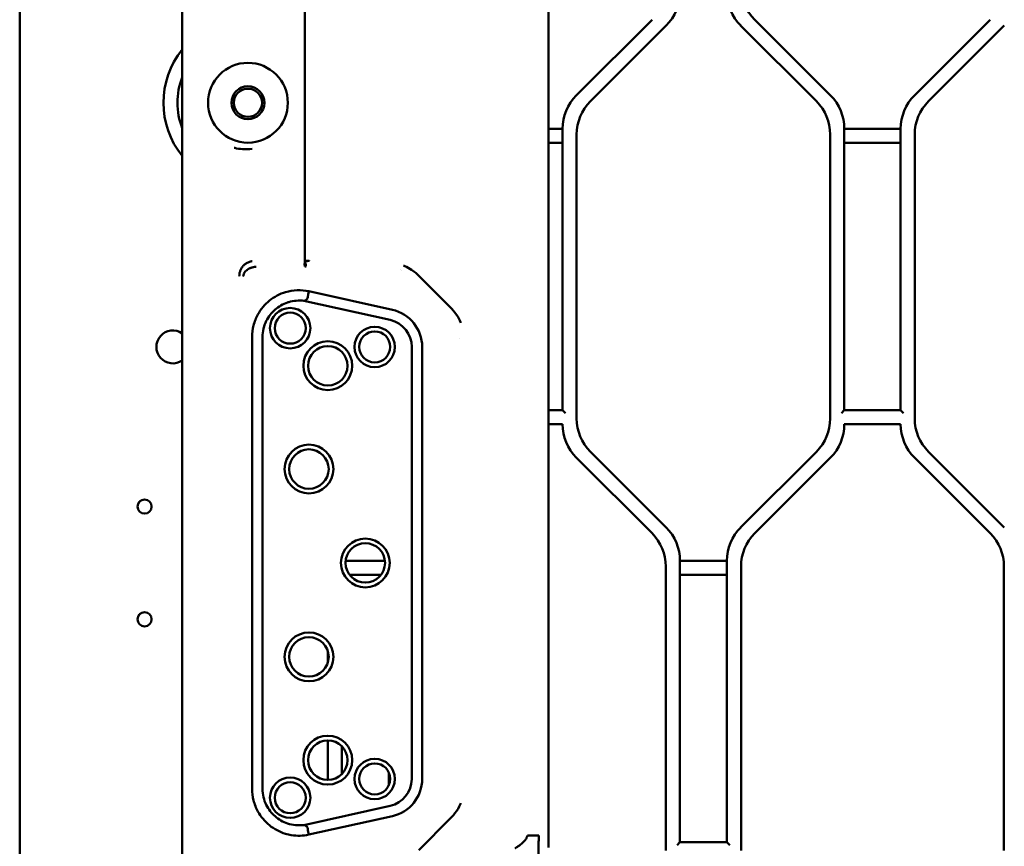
# Model space of a CAD drawing. Header units: millimetres. Extents: x 0 to 14369, y -869 to 2970.
# Tile 304 of 656: x 1663 to 1768, y 738 to 826. Entities that reach past the tile are written whole.
import ezdxf

# ---------------------------------------------------------------- set-up
doc = ezdxf.new("R2010")
doc.units = ezdxf.units.MM
doc.header["$LTSCALE"] = 10
doc.layers.add('Sichtbar (ISO)', color=7, linetype='Continuous', lineweight=50)

msp = doc.modelspace()

# ---------------------------------------------------------------- linework, layer by layer
at = {"layer": 'Sichtbar (ISO)'}
for p, q in [((1663.218, 641.735), (1663.218, 1126.035)), ((1680.518, 654.38), (1680.518, 876.885)), ((1693.589, 860.737), (1693.595, 800.033)), ((1719.518, 737.569), (1719.518, 850.976)), ((1730.553, 825.731), (1722.482, 817.66)), ((1722.482, 817.66), (1730.553, 825.731)), ((1723.982, 817.038), (1732.053, 825.109)), ((1732.053, 825.109), (1723.982, 817.038)), ((1739.982, 825.109), (1748.053, 817.038)), ((1748.053, 817.038), (1739.982, 825.109)), ((1749.553, 817.66), (1741.482, 825.731)), ((1741.482, 825.731), (1749.553, 817.66)), ((1766.553, 825.731), (1758.482, 817.66)), ((1758.482, 817.66), (1766.553, 825.731)), ((1759.982, 817.038), (1768.053, 825.109)), ((1759.982, 817.038), (1768.053, 825.109)), ((1721.018, 814.124), (1719.518, 814.124)), ((1719.518, 814.124), (1721.018, 814.124)), ((1721.018, 814.124), (1721.018, 784.145)), ((1721.018, 784.145), (1721.018, 814.124)), ((1751.018, 784.145), (1751.018, 814.124)), ((1757.018, 814.124), (1751.018, 814.124)), ((1751.018, 814.124), (1751.018, 784.145)), ((1751.018, 814.124), (1757.018, 814.124)), ((1757.018, 814.124), (1757.018, 784.145)), ((1757.018, 784.145), (1757.018, 814.124)), ((1719.518, 812.624), (1721.018, 812.624)), ((1721.018, 812.624), (1719.518, 812.624)), ((1722.518, 783.266), (1722.518, 813.503)), ((1722.518, 813.503), (1722.518, 783.266)), ((1749.518, 813.503), (1749.518, 783.266)), ((1749.518, 783.266), (1749.518, 813.503)), ((1751.018, 812.624), (1757.018, 812.624)), ((1757.018, 812.624), (1751.018, 812.624)), ((1758.518, 783.266), (1758.518, 813.503)), ((1758.518, 783.266), (1758.518, 813.503)), ((1703.766, 799.1), (1703.766, 799.1)), ((1703.877, 799.056), (1703.877, 799.056)), ((1705.706, 798.468), (1709.102, 795.073)), ((1694.003, 796.817), (1702.897, 794.84)), ((1694.004, 796.82), (1694.004, 796.82)), ((1702.664, 793.756), (1693.487, 795.795)), ((1693.487, 795.795), (1693.487, 795.795)), ((1687.962, 743.832), (1687.962, 791.937)), ((1689.06, 743.832), (1689.06, 791.937)), ((1710.051, 791.745), (1710.051, 791.745)), ((1704.961, 744.876), (1704.961, 790.885)), ((1706.07, 790.885), (1706.07, 744.885)), ((1721.018, 784.145), (1719.518, 784.145)), ((1721.318, 783.845), (1721.018, 784.145)), ((1751.018, 784.145), (1750.718, 783.845)), ((1757.018, 784.145), (1751.018, 784.145)), ((1757.318, 783.845), (1757.018, 784.145)), ((1719.518, 782.645), (1721.018, 782.645)), ((1751.018, 782.645), (1757.018, 782.645)), ((1722.482, 779.109), (1730.553, 771.038)), ((1722.482, 779.109), (1730.553, 771.038)), ((1732.053, 771.66), (1723.982, 779.731)), ((1723.982, 779.731), (1732.053, 771.66)), ((1748.053, 779.731), (1739.982, 771.66)), ((1739.982, 771.66), (1748.053, 779.731)), ((1741.482, 771.038), (1749.553, 779.109)), ((1741.482, 771.038), (1749.553, 779.109)), ((1758.482, 779.109), (1766.553, 771.038)), ((1758.482, 779.109), (1766.553, 771.038)), ((1768.053, 771.66), (1759.982, 779.731)), ((1768.053, 771.66), (1759.982, 779.731)), ((1702.104, 768.124), (1697.931, 768.124)), ((1697.931, 768.124), (1702.104, 768.124)), ((1732.018, 767.503), (1732.018, 737.266)), ((1732.018, 767.503), (1732.018, 737.266)), ((1733.518, 738.145), (1733.518, 768.124)), ((1738.518, 768.124), (1733.518, 768.124)), ((1733.518, 768.124), (1733.518, 738.145)), ((1733.518, 768.124), (1738.518, 768.124)), ((1738.518, 768.124), (1738.518, 738.145)), ((1738.518, 738.145), (1738.518, 768.124)), ((1740.018, 737.266), (1740.018, 767.503)), ((1740.018, 737.266), (1740.018, 767.503)), ((1768.018, 767.503), (1768.018, 737.266)), ((1768.018, 767.503), (1768.018, 737.266)), ((1698.338, 766.624), (1701.697, 766.624)), ((1701.697, 766.624), (1698.338, 766.624)), ((1733.518, 766.624), (1738.518, 766.624)), ((1738.518, 766.624), (1733.518, 766.624)), ((1696.018, 758.525), (1696.018, 757.244)), ((1696.018, 757.244), (1696.018, 758.525)), ((1696.018, 748.985), (1696.018, 744.785)), ((1696.018, 744.785), (1696.018, 748.985)), ((1697.518, 745.415), (1697.518, 748.354)), ((1697.518, 748.354), (1697.518, 745.415)), ((1702.518, 745.572), (1702.518, 744.197)), ((1702.518, 744.197), (1702.518, 745.572)), ((1693.487, 739.974), (1702.664, 742.013)), ((1702.897, 740.929), (1694.003, 738.952)), ((1709.102, 740.696), (1705.706, 737.301)), ((1717.295, 738.846), (1718.477, 738.846)), ((1733.518, 738.145), (1733.218, 737.845)), ((1738.518, 738.145), (1733.518, 738.145)), ((1738.818, 737.845), (1738.518, 738.145))]:
    msp.add_line(p, q, dxfattribs=at)
for centre, radius in [((1687.518, 816.885), 4.25), ((1687.518, 816.885), 1.75), ((1687.518, 816.885), 1.5), ((1692.018, 792.885), 2.15), ((1692.018, 792.885), 1.65), ((1701.018, 790.885), 2.15), ((1701.018, 790.885), 1.65), ((1696.018, 788.885), 2.6), ((1696.018, 788.885), 2.1), ((1694.018, 777.885), 2.6), ((1694.018, 777.885), 2.1), ((1676.518, 773.885), 0.75), ((1700.018, 767.885), 2.6), ((1700.018, 767.885), 2.1), ((1676.518, 761.885), 0.75), ((1694.018, 757.885), 2.6), ((1694.018, 757.885), 2.1), ((1696.018, 746.885), 2.6), ((1696.018, 746.885), 2.1), ((1701.018, 744.885), 2.15), ((1701.018, 744.885), 1.65), ((1692.018, 742.885), 2.15), ((1692.018, 742.885), 1.65)]:
    msp.add_circle(centre, radius, dxfattribs=at)
for centre, radius, start, end in [((1745.018, 829.266), 5, 180, 225), ((1745.018, 829.266), 5, 180, 225), ((1728.518, 828.645), 5, 315, 0), ((1728.518, 828.645), 5, 315, 0), ((1743.518, 828.645), 5, 180, 225), ((1743.518, 828.645), 5, 180, 225), ((1687.518, 816.885), 9, 141.05756, 218.94244), ((1687.518, 816.885), 9, 141.05756, 218.94244), ((1687.518, 816.885), 7.5, 158.96053, 201.03947), ((1687.518, 816.885), 7.5, 158.96053, 201.03947), ((1726.018, 814.124), 5, 135, 180), ((1726.018, 814.124), 5, 135, 180), ((1727.518, 813.503), 5, 135, 180), ((1727.518, 813.503), 5, 135, 180), ((1744.518, 813.503), 5, 0, 45), ((1744.518, 813.503), 5, 0, 45), ((1746.018, 814.124), 5, 0, 45), ((1746.018, 814.124), 5, 0, 45), ((1762.018, 814.124), 5, 135, 180), ((1762.018, 814.124), 5, 135, 180), ((1763.518, 813.503), 5, 135, 180), ((1763.518, 813.503), 5, 135, 180), ((1702.018, 790.885), 4.052, 0, 77.47119), ((1702.018, 790.885), 2.943, 0, 77.30703), ((1679.518, 790.885), 1.75, 55.1501, 304.8499), ((1679.518, 790.885), 1.75, 55.1501, 304.8499), ((1727.518, 783.266), 5, 180, 225), ((1727.518, 783.266), 5, 180, 225), ((1744.518, 783.266), 5, 315, 0), ((1744.518, 783.266), 5, 315, 0), ((1763.518, 783.266), 5, 180, 225), ((1763.518, 783.266), 5, 180, 225), ((1726.018, 782.645), 5, 180, 225), ((1726.018, 782.645), 5, 180, 225), ((1746.018, 782.645), 5, 315, 0), ((1746.018, 782.645), 5, 315, 0), ((1762.018, 782.645), 5, 180, 225), ((1762.018, 782.645), 5, 180, 225), ((1728.518, 768.124), 5, 0, 45), ((1728.518, 768.124), 5, 0, 45), ((1743.518, 768.124), 5, 135, 180), ((1743.518, 768.124), 5, 135, 180), ((1727.018, 767.503), 5, 0, 45), ((1727.018, 767.503), 5, 0, 45), ((1745.018, 767.503), 5, 135, 180), ((1745.018, 767.503), 5, 135, 180), ((1763.018, 767.503), 5, 0, 45), ((1763.018, 767.503), 5, 0, 45), ((1702.018, 744.885), 2.943, 282.69297, 359.83583), ((1702.018, 744.885), 4.052, 282.52881, 0)]:
    msp.add_arc(centre, radius, start, end, dxfattribs=at)
for points, knots in [([(1687.985, 811.963), (1687.645, 811.934), (1687.32, 811.928), (1687.008, 811.946), (1686.983, 811.948), (1686.957, 811.949), (1686.932, 811.951), (1686.648, 811.971), (1686.377, 812.012), (1686.118, 812.073), (1686.098, 812.078), (1686.078, 812.083), (1686.059, 812.088)], [0, 0, 0, 0, 0.05, 0.05, 0.05, 0.05410906, 0.05410906, 0.05410906, 0.1, 0.1, 0.1, 0.10349551, 0.10349551, 0.10349551, 0.10349551]), ([(1686.602, 798.436), (1686.603, 798.443), (1686.603, 798.451), (1686.603, 798.458), (1686.603, 798.465), (1686.604, 798.473), (1686.604, 798.48), (1686.604, 798.495), (1686.605, 798.51), (1686.606, 798.524), (1686.608, 798.553), (1686.61, 798.582), (1686.613, 798.61), (1686.619, 798.667), (1686.628, 798.721), (1686.639, 798.774), (1686.65, 798.827), (1686.663, 798.879), (1686.679, 798.928), (1686.694, 798.978), (1686.712, 799.025), (1686.732, 799.071), (1686.771, 799.163), (1686.818, 799.249), (1686.871, 799.329), (1686.897, 799.368), (1686.925, 799.406), (1686.955, 799.443), (1686.985, 799.479), (1687.016, 799.513), (1687.049, 799.546), (1687.081, 799.579), (1687.115, 799.61), (1687.15, 799.639), (1687.186, 799.668), (1687.222, 799.696), (1687.259, 799.722), (1687.296, 799.748), (1687.334, 799.772), (1687.372, 799.795), (1687.411, 799.818), (1687.45, 799.839), (1687.49, 799.859), (1687.53, 799.879), (1687.57, 799.897), (1687.611, 799.914), (1687.652, 799.931), (1687.693, 799.946), (1687.734, 799.96), (1687.755, 799.966), (1687.776, 799.973), (1687.797, 799.979), (1687.817, 799.985), (1687.838, 799.99), (1687.859, 799.995), (1687.88, 800), (1687.901, 800.005), (1687.922, 800.009), (1687.932, 800.011), (1687.943, 800.013), (1687.953, 800.015), (1687.964, 800.017), (1687.974, 800.019), (1687.985, 800.021)], [0.00000004, 0.00000004, 0.00000004, 0.00000004, 0.0078125, 0.0078125, 0.0078125, 0.015625, 0.015625, 0.015625, 0.03125, 0.03125, 0.03125, 0.0625, 0.0625, 0.0625, 0.125, 0.125, 0.125, 0.1875, 0.1875, 0.1875, 0.25, 0.25, 0.25, 0.375, 0.375, 0.375, 0.4375, 0.4375, 0.4375, 0.5, 0.5, 0.5, 0.5625, 0.5625, 0.5625, 0.625, 0.625, 0.625, 0.6875, 0.6875, 0.6875, 0.75, 0.75, 0.75, 0.8125, 0.8125, 0.8125, 0.875, 0.875, 0.875, 0.90625, 0.90625, 0.90625, 0.9375, 0.9375, 0.9375, 0.96875, 0.96875, 0.96875, 0.984375, 0.984375, 0.984375, 0.99999966, 0.99999966, 0.99999966, 0.99999966]), ([(1693.579, 799.933), (1693.579, 799.929), (1693.572, 799.888), (1693.561, 799.813), (1693.554, 799.712), (1693.555, 799.622), (1693.562, 799.546), (1693.569, 799.489), (1693.572, 799.45), (1693.573, 799.44), (1693.573, 799.435), (1693.573, 799.434)], [0.09446999, 0.09446999, 0.09446999, 0.09446999, 0.10763401, 0.22737278, 0.34718213, 0.4674407, 0.58790832, 0.70825978, 0.82868012, 0.91415945, 1, 1, 1, 1]), ([(1693.595, 800.033), (1693.602, 800.033), (1693.609, 800.033), (1693.616, 800.033), (1693.624, 800.034), (1693.631, 800.034), (1693.638, 800.034), (1693.652, 800.034), (1693.667, 800.035), (1693.681, 800.035), (1693.709, 800.036), (1693.737, 800.038), (1693.763, 800.039), (1693.816, 800.042), (1693.865, 800.046), (1693.906, 800.051), (1693.906, 800.051), (1693.906, 800.051), (1693.906, 800.051)], [0, 0, 0, 0, 0.03125, 0.03125, 0.03125, 0.0625, 0.0625, 0.0625, 0.125, 0.125, 0.125, 0.25, 0.25, 0.25, 0.5, 0.5, 0.5, 0.50164034, 0.50164034, 0.50164034, 0.50164034]), ([(1694.043, 800.072), (1694.043, 800.072), (1694.043, 800.072), (1694.042, 800.072), (1694.042, 800.07), (1694.039, 800.067), (1694.023, 800.059), (1694.013, 800.056), (1693.979, 800.047), (1693.946, 800.042), (1693.866, 800.032), (1693.817, 800.028), (1693.698, 800.022), (1693.638, 800.02), (1693.597, 800.02)], [-0.000073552, -0.000073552, -0.000073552, -0.000073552, -0.000036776, 0, 0, 0.003987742, 0.003987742, 0.006741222, 0.006741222, 0.012255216, 0.012255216, 0.017890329, 0.017890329, 0.024939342, 0.024939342, 0.024939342, 0.024939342]), ([(1693.597, 800.02), (1693.598, 800.015), (1693.599, 800.01), (1693.601, 800.005), (1693.61, 799.962), (1693.619, 799.917), (1693.627, 799.874), (1693.627, 799.873), (1693.627, 799.873), (1693.628, 799.873)], [0.0000119, 0.0000119, 0.0000119, 0.0000119, 0.01786876, 0.01786876, 0.01786876, 0.17615288, 0.17615288, 0.17615288, 0.17697843, 0.17697843, 0.17697843, 0.17697843]), ([(1687.357, 799.034), (1687.357, 799.034), (1687.302, 798.992), (1687.223, 798.922), (1687.138, 798.803), (1687.087, 798.696), (1687.056, 798.595), (1687.04, 798.519), (1687.033, 798.478), (1687.03, 798.454), (1687.028, 798.442), (1687.027, 798.436)], [0.16285365, 0.16285365, 0.16285365, 0.16285365, 0.16456225, 0.42415627, 0.55455475, 0.69113582, 0.83791514, 0.91678249, 0.95782454, 0.97877321, 1, 1, 1, 1]), ([(1687.587, 799.195), (1687.563, 799.184), (1687.542, 799.17), (1687.515, 799.158), (1687.502, 799.152), (1687.488, 799.146), (1687.481, 799.137), (1687.473, 799.128), (1687.473, 799.114), (1687.46, 799.107)], [0.00003102, 0.00003102, 0.00003102, 0.00003102, 0.49924365, 0.49924365, 0.49924365, 0.74340149, 0.74340149, 0.74340149, 1, 1, 1, 1]), ([(1688.41, 799.426), (1688.399, 799.425), (1688.389, 799.424), (1688.378, 799.423), (1688.367, 799.422), (1688.357, 799.421), (1688.346, 799.42), (1688.326, 799.418), (1688.305, 799.415), (1688.284, 799.412), (1688.264, 799.409), (1688.243, 799.406), (1688.223, 799.403), (1688.203, 799.399), (1688.183, 799.396), (1688.163, 799.392), (1688.123, 799.384), (1688.084, 799.375), (1688.045, 799.366), (1688.007, 799.356), (1687.969, 799.345), (1687.932, 799.334), (1687.895, 799.323), (1687.858, 799.31), (1687.822, 799.297), (1687.787, 799.284), (1687.751, 799.271), (1687.717, 799.256), (1687.683, 799.241), (1687.649, 799.226), (1687.616, 799.209), (1687.607, 799.205), (1687.598, 799.201), (1687.59, 799.197)], [0, 0, 0, 0, 0.03742124, 0.03742124, 0.03742124, 0.07456842, 0.07456842, 0.07456842, 0.14807431, 0.14807431, 0.14807431, 0.22058427, 0.22058427, 0.22058427, 0.29215693, 0.29215693, 0.29215693, 0.43267865, 0.43267865, 0.43267865, 0.56995898, 0.56995898, 0.56995898, 0.7041625, 0.7041625, 0.7041625, 0.83532003, 0.83532003, 0.83532003, 0.96347344, 0.96347344, 0.96347344, 0.99674098, 0.99674098, 0.99674098, 0.99674098]), ([(1693.732, 799.434), (1693.726, 799.434), (1693.721, 799.434), (1693.714, 799.434), (1693.708, 799.434), (1693.702, 799.434), (1693.695, 799.434), (1693.688, 799.434), (1693.681, 799.434), (1693.674, 799.434), (1693.667, 799.434), (1693.66, 799.434), (1693.653, 799.434), (1693.645, 799.434), (1693.638, 799.434), (1693.631, 799.434), (1693.624, 799.434), (1693.617, 799.434), (1693.61, 799.434), (1693.603, 799.434), (1693.597, 799.434), (1693.591, 799.434), (1693.588, 799.434), (1693.585, 799.434), (1693.582, 799.434), (1693.579, 799.434), (1693.576, 799.434), (1693.573, 799.434)], [0.00000013, 0.00000013, 0.00000013, 0.00000013, 0.125, 0.125, 0.125, 0.25, 0.25, 0.25, 0.375, 0.375, 0.375, 0.5, 0.5, 0.5, 0.625, 0.625, 0.625, 0.75, 0.75, 0.75, 0.875, 0.875, 0.875, 0.9375, 0.9375, 0.9375, 0.99999663, 0.99999663, 0.99999663, 0.99999663]), ([(1693.628, 799.873), (1693.644, 799.786), (1693.658, 799.702), (1693.67, 799.631), (1693.691, 799.518), (1693.707, 799.442), (1693.732, 799.434)], [0.17697843, 0.17697843, 0.17697843, 0.17697843, 0.49208126, 0.49208126, 0.49208126, 1, 1, 1, 1]), ([(1705.706, 798.468), (1705.523, 798.652), (1705.274, 798.873), (1704.715, 799.246), (1704.468, 799.382), (1704.171, 799.516), (1704.129, 799.534), (1704.087, 799.551)], [-0.20059583, -0.20059583, -0.20059583, -0.20059583, -0.08414014, -0.08414014, 0, 0, 0.01367394, 0.01367394, 0.01367394, 0.01367394]), ([(1694.004, 796.82), (1693.597, 796.904), (1693.181, 796.941), (1692.345, 796.91), (1691.928, 796.841), (1690.901, 796.534), (1690.322, 796.228), (1689.313, 795.413), (1688.891, 794.911), (1688.376, 793.973), (1688.221, 793.581), (1688.014, 792.769), (1687.962, 792.354), (1687.962, 791.937)], [0.00054186, 0.00054186, 0.00054186, 0.00054186, 0.12526577, 0.12526577, 0.25153155, 0.25153155, 0.44648479, 0.44648479, 0.64123608, 0.64123608, 0.76743903, 0.76743903, 0.89245686, 0.89245686, 0.89245686, 0.89245686]), ([(1693.487, 795.795), (1693.491, 795.796), (1693.495, 795.797), (1693.498, 795.799), (1693.502, 795.8), (1693.506, 795.801), (1693.51, 795.802), (1693.593, 795.829), (1693.664, 795.863), (1693.724, 795.903), (1693.775, 795.937), (1693.816, 795.976), (1693.843, 796.022), (1693.851, 796.034), (1693.857, 796.047), (1693.863, 796.061), (1693.898, 796.142), (1693.903, 796.239), (1693.912, 796.34), (1693.914, 796.359), (1693.916, 796.379), (1693.919, 796.399), (1693.935, 796.534), (1693.973, 796.669), (1694.004, 796.82)], [0.00011556, 0.00011556, 0.00011556, 0.00011556, 0.00760835, 0.00760835, 0.00760835, 0.01525505, 0.01525505, 0.01525505, 0.18723664, 0.18723664, 0.18723664, 0.33421857, 0.33421857, 0.33421857, 0.37428359, 0.37428359, 0.37428359, 0.62034311, 0.62034311, 0.62034311, 0.66843714, 0.66843714, 0.66843714, 0.99804019, 0.99804019, 0.99804019, 0.99804019]), ([(1693.487, 795.795), (1692.941, 795.857), (1692.391, 795.82), (1691.822, 795.653), (1691.779, 795.639), (1691.246, 795.462), (1690.797, 795.199), (1690.019, 794.521), (1689.697, 794.112), (1689.34, 793.389), (1689.243, 793.116), (1689.105, 792.541), (1689.068, 792.24), (1689.06, 791.937)], [-0.66334532, -0.66334532, -0.66334532, -0.66334532, -0.49966498, -0.49966498, -0.48619082, -0.48619082, -0.33182366, -0.33182366, -0.17758064, -0.17758064, -0.09087061, -0.09087061, -0.0000064, -0.0000064, -0.0000064, -0.0000064]), ([(1710.184, 793.454), (1710.183, 793.458), (1710.181, 793.462), (1710.055, 793.763), (1709.902, 794.048), (1709.492, 794.662), (1709.262, 794.913), (1709.102, 795.073)], [-0.12157042, -0.12157042, -0.12157042, -0.12157042, -0.12082336, -0.12082336, -0.06799043, -0.06799043, -0.00000867, -0.00000867, -0.00000867, -0.00000867]), ([(1694.002, 738.953), (1693.389, 738.82), (1692.756, 738.804), (1691.928, 738.941), (1691.722, 738.988), (1690.897, 739.236), (1690.319, 739.543), (1689.311, 740.358), (1688.89, 740.86), (1688.375, 741.798), (1688.22, 742.192), (1688.014, 743.002), (1687.962, 743.417), (1687.962, 743.832)], [-0.89168596, -0.89168596, -0.89168596, -0.89168596, -0.70368277, -0.70368277, -0.640232, -0.640232, -0.44565093, -0.44565093, -0.25093903, -0.25093903, -0.12466602, -0.12466602, -0.00003837, -0.00003837, -0.00003837, -0.00003837]), ([(1689.06, 743.832), (1689.068, 743.528), (1689.106, 743.226), (1689.244, 742.648), (1689.342, 742.374), (1689.7, 741.652), (1690.02, 741.246), (1690.799, 740.569), (1691.251, 740.306), (1692.017, 740.052), (1692.3, 739.993), (1692.886, 739.936), (1693.188, 739.94), (1693.487, 739.974)], [-0.66383225, -0.66383225, -0.66383225, -0.66383225, -0.57251989, -0.57251989, -0.48540533, -0.48540533, -0.33172789, -0.33172789, -0.17663807, -0.17663807, -0.09036426, -0.09036426, 0, 0, 0, 0]), ([(1709.102, 740.696), (1709.285, 740.88), (1709.506, 741.129), (1709.971, 741.825), (1710.111, 742.141), (1710.18, 742.306), (1710.183, 742.313), (1710.184, 742.316)], [-0.098430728, -0.098430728, -0.098430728, -0.098430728, -0.052619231, -0.052619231, 0, 0, 0.000890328, 0.000890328, 0.000890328, 0.000890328]), ([(1693.487, 739.974), (1693.602, 739.944), (1693.823, 739.851), (1693.909, 739.561), (1693.912, 739.262), (1693.97, 739.057), (1694.002, 738.954)], [0.00004953, 0.00004953, 0.00004953, 0.00004953, 0.24039535, 0.46588457, 0.72475412, 0.99916247, 0.99916247, 0.99916247, 0.99916247]), ([(1715.983, 737.518), (1715.985, 737.519), (1715.989, 737.52), (1715.994, 737.523), (1716.006, 737.529), (1716.028, 737.541), (1716.071, 737.566), (1716.117, 737.592), (1716.163, 737.62), (1716.261, 737.682), (1716.353, 737.745), (1716.552, 737.892), (1716.735, 738.051), (1716.909, 738.219), (1717.066, 738.414), (1717.132, 738.519), (1717.193, 738.625), (1717.24, 738.732), (1717.26, 738.789), (1717.27, 738.818), (1717.276, 738.837), (1717.278, 738.846)], [0.00000024, 0.00000024, 0.00000024, 0.00000024, 0.01503684, 0.03015115, 0.05159061, 0.08203607, 0.12551178, 0.16948814, 0.21391532, 0.27755168, 0.34208846, 0.43466928, 0.5272986, 0.61857157, 0.70862651, 0.77189627, 0.83451411, 0.89627601, 0.93944563, 0.96978581, 1, 1, 1, 1]), ([(1718.477, 738.846), (1718.477, 738.836), (1718.477, 738.826), (1718.477, 738.816), (1718.477, 738.804), (1718.477, 738.792), (1718.477, 738.78), (1718.477, 738.759), (1718.476, 738.737), (1718.476, 738.715), (1718.476, 738.672), (1718.476, 738.629), (1718.476, 738.586), (1718.476, 738.55), (1718.476, 738.513), (1718.476, 738.477), (1718.475, 738.429), (1718.475, 738.381), (1718.475, 738.333), (1718.474, 738.25), (1718.474, 738.168), (1718.473, 738.087), (1718.473, 738.068), (1718.473, 738.049), (1718.473, 738.03), (1718.472, 737.969), (1718.472, 737.908), (1718.471, 737.849), (1718.469, 737.598), (1718.465, 737.358), (1718.461, 737.131), (1718.461, 737.075), (1718.459, 737.019), (1718.458, 736.964), (1718.457, 736.913), (1718.456, 736.862), (1718.455, 736.812)], [0, 0, 0, 0, 0.00705922, 0.00705922, 0.00705922, 0.015625, 0.015625, 0.015625, 0.03125, 0.03125, 0.03125, 0.0625, 0.0625, 0.0625, 0.0892245, 0.0892245, 0.0892245, 0.125, 0.125, 0.125, 0.1875, 0.1875, 0.1875, 0.202352, 0.202352, 0.202352, 0.25, 0.25, 0.25, 0.45011219, 0.45011219, 0.45011219, 0.5, 0.5, 0.5, 0.54634323, 0.54634323, 0.54634323, 0.54634323])]:
    msp.add_open_spline(points, degree=3, knots=knots, dxfattribs=at)
for points in [[(1693.597, 800.02), (1693.59, 799.991), (1693.585, 799.961), (1693.579, 799.933)], [(1693.595, 800.033), (1693.596, 800.029), (1693.596, 800.024), (1693.597, 800.02)], [(1687.46, 799.107), (1687.425, 799.084), (1687.391, 799.06), (1687.357, 799.034)]]:
    msp.add_open_spline(points, degree=3, dxfattribs=at)

doc.saveas('drawing.dxf')
